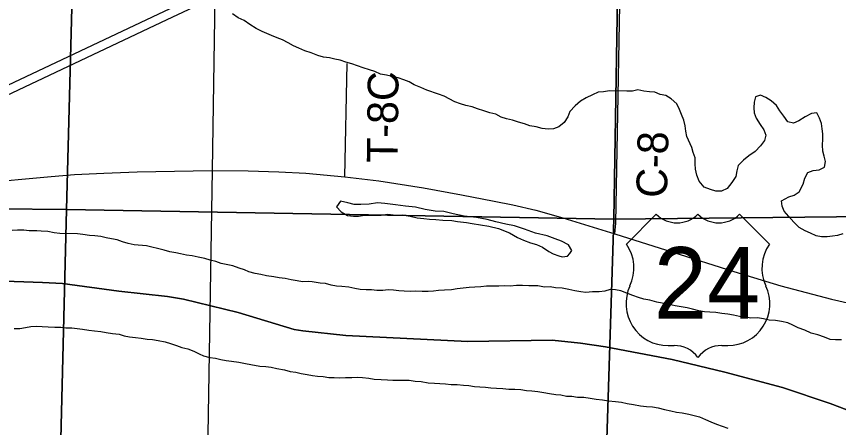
# Model space of a CAD drawing. Extents: x -6.2 to 37.4, y 0.2 to 22.2.
# Drawn here: x 5.796 to 6.554, y 18.783 to 19.161 of the extents above; entities that cross this region are included whole.
import ezdxf

# ---------------------------------------------------------------- set-up
doc = ezdxf.new("R2010")
doc.units = 0
for name, color, linetype in [('GM_X_County_Road', 7, 'Continuous'), ('GM_X_County_Road_Text', 7, 'Continuous'), ('GM_X_Major_River', 7, 'Continuous'), ('GM_X_Minor_Lake', 7, 'Continuous'), ('GM_X_Minor_River', 7, 'Continuous'), ('GM_X_Rail_Line', 7, 'Continuous'), ('GM_X_Section', 7, 'Continuous'), ('GM_X_Township_Road', 7, 'Continuous'), ('GM_X_Township_Road_Text', 7, 'Continuous'), ('GM_X_US_Location', 7, 'Continuous'), ('GM_X_US_Route', 7, 'Continuous'), ('GM_X_US_Shield', 7, 'Continuous')]:
    doc.layers.add(name, color=color, linetype=linetype)

msp = doc.modelspace()

# ---------------------------------------------------------------- linework, layer by layer
at = {"layer": 'GM_X_County_Road'}
for points in [[(6.348, 18.96099), (6.34888, 18.97097), (6.35327, 19.22276), (6.35601, 19.33473), (6.35686, 19.37932)], [(5.74614, 19.00637), (5.76053, 19.00771), (5.82808, 19.01396), (5.84969, 19.01583), (5.87667, 19.01703), (5.90748, 19.01824), (5.97635, 19.01934), (6.0098, 19.01912), (6.03809, 19.01824), (6.06299, 19.01681), (6.09907, 19.01363), (6.13043, 19.00979), (6.17144, 19.00354), (6.20643, 18.99707), (6.23648, 18.99115), (6.25369, 18.98775), (6.27497, 18.98271), (6.29986, 18.97591), (6.348, 18.96099), (6.4013, 18.944), (6.45745, 18.92634), (6.50088, 18.91318), (6.5477, 18.9009), (6.58673, 18.89193)]]:
    msp.add_lwpolyline(points, dxfattribs=at)
at = {"layer": 'GM_X_Major_River'}
for points in [[(6.28305, 18.91194), (6.27701, 18.91301), (6.26869, 18.91317), (6.26282, 18.91329), (6.25715, 18.9134), (6.25146, 18.91276), (6.24635, 18.91305), (6.24105, 18.91282), (6.23537, 18.9127), (6.22969, 18.91282), (6.22438, 18.91216), (6.21888, 18.9119), (6.21358, 18.91162), (6.20789, 18.91098), (6.20239, 18.91033), (6.19726, 18.90948), (6.19081, 18.90904), (6.18532, 18.90878), (6.18058, 18.9083), (6.17584, 18.90783), (6.17035, 18.90794), (6.16449, 18.90824), (6.15937, 18.90797), (6.15379, 18.90833), (6.14859, 18.90837), (6.14369, 18.90904), (6.13877, 18.90933), (6.13403, 18.90886), (6.12835, 18.90878), (6.12344, 18.90945), (6.11852, 18.90955), (6.11294, 18.90971), (6.10829, 18.9107), (6.10268, 18.91195), (6.09625, 18.91246), (6.09115, 18.91294), (6.08625, 18.9138), (6.08098, 18.91523), (6.07607, 18.91571), (6.06877, 18.91666), (6.0655, 18.91706), (6.05981, 18.91679), (6.05491, 18.91765), (6.04944, 18.91852), (6.04398, 18.91996), (6.0385, 18.92045), (6.03341, 18.92131), (6.02681, 18.92239), (6.02153, 18.92344), (6.01625, 18.9245), (6.01052, 18.92599), (6.00629, 18.92773), (6.00141, 18.92954), (5.99558, 18.93155), (5.98503, 18.93366), (5.97996, 18.93547), (5.97469, 18.9369), (5.96981, 18.93836), (5.96376, 18.93959), (5.9583, 18.94065), (5.95301, 18.94132), (5.94734, 18.94264), (5.94321, 18.94342), (5.93775, 18.94448), (5.93248, 18.94591), (5.92627, 18.94755), (5.92099, 18.94861), (5.9161, 18.95003), (5.90476, 18.95102), (5.8993, 18.95208), (5.89403, 18.9537), (5.88896, 18.95551), (5.88368, 18.95656), (5.87878, 18.95742), (5.87388, 18.95866), (5.86859, 18.95914), (5.86349, 18.95963), (5.85726, 18.96032), (5.85236, 18.96099), (5.83628, 18.96131), (5.83099, 18.96199), (5.82515, 18.96305), (5.81891, 18.96356), (5.81513, 18.96376), (5.80794, 18.96378), (5.80303, 18.96425), (5.79716, 18.96437), (5.79224, 18.96409)], [(6.55685, 18.86338), (6.55117, 18.86331), (6.54626, 18.86379), (6.54111, 18.86568), (6.53499, 18.868), (6.52899, 18.86962), (6.52316, 18.87241), (6.51695, 18.87443), (6.51209, 18.87699), (6.50721, 18.87899), (6.50156, 18.88024), (6.49609, 18.88108), (6.49023, 18.8816), (6.48496, 18.88285), (6.47929, 18.88353), (6.47323, 18.88346), (6.46848, 18.88416), (6.46266, 18.88481), (6.4572, 18.88606), (6.45211, 18.88692), (6.44663, 18.8876), (6.44097, 18.88847), (6.43549, 18.88896), (6.43058, 18.88925), (6.42524, 18.89019), (6.41946, 18.89156), (6.41457, 18.89279), (6.4091, 18.89385), (6.40362, 18.89453), (6.39798, 18.89597), (6.39135, 18.89714), (6.38667, 18.8981), (6.38027, 18.89993), (6.37461, 18.9008), (6.36953, 18.90242), (6.36446, 18.90423), (6.35901, 18.90624), (6.35338, 18.90844), (6.34848, 18.9093), (6.34356, 18.90958), (6.33861, 18.90817), (6.33349, 18.90751), (6.32724, 18.90745), (6.32113, 18.90689), (6.31665, 18.90766), (6.31099, 18.90843), (6.30553, 18.90978), (6.2993, 18.91085), (6.29325, 18.91116), (6.28835, 18.91221), (6.28305, 18.91194)], [(5.79413, 18.87376), (5.79927, 18.87387), (5.80456, 18.87469), (5.8095, 18.87554), (5.81441, 18.87607), (5.82558, 18.8754), (5.83166, 18.87488), (5.83716, 18.87488), (5.84165, 18.87451), (5.84714, 18.8744), (5.85695, 18.87306), (5.8628, 18.87219), (5.86809, 18.87151), (5.87394, 18.87102), (5.87899, 18.87026), (5.88469, 18.86928), (5.89074, 18.86859), (5.89563, 18.86716), (5.90053, 18.86612), (5.90601, 18.86563), (5.91129, 18.86476), (5.91661, 18.86408), (5.92167, 18.86361), (5.92689, 18.86282), (5.93337, 18.86166), (5.93825, 18.86005), (5.9437, 18.85804), (5.94859, 18.85643), (5.95415, 18.85502), (5.95968, 18.85279), (5.96474, 18.85041), (5.96859, 18.84876), (5.97451, 18.84718), (5.97979, 18.84631), (5.98469, 18.84527), (5.9896, 18.84441), (5.9945, 18.84374), (6.0013, 18.84285), (6.00733, 18.84159), (6.01242, 18.84073), (6.02071, 18.83904), (6.02601, 18.83875), (6.0311, 18.83808), (6.03638, 18.83683), (6.04317, 18.83575), (6.04863, 18.83431), (6.05391, 18.83345), (6.05881, 18.8324), (6.06408, 18.83134), (6.06899, 18.83049), (6.07389, 18.82982), (6.07881, 18.82953)], [(6.07881, 18.82953), (6.08432, 18.82862), (6.08897, 18.82862), (6.09412, 18.82847), (6.09961, 18.82873), (6.10547, 18.82862), (6.1108, 18.82892), (6.11532, 18.82861), (6.12117, 18.82811), (6.12609, 18.82702), (6.1325, 18.82675), (6.13818, 18.82663), (6.14309, 18.82634), (6.14877, 18.82623), (6.15407, 18.82631), (6.15835, 18.82606), (6.16389, 18.82536), (6.16918, 18.82487), (6.17578, 18.82379), (6.18145, 18.82354), (6.18637, 18.8232), (6.19185, 18.82271), (6.19695, 18.82223), (6.20243, 18.82212), (6.20829, 18.82143), (6.2132, 18.82114), (6.21849, 18.82047), (6.2234, 18.81999), (6.2285, 18.8197), (6.2336, 18.81922), (6.23885, 18.81871), (6.24475, 18.81842), (6.24998, 18.81802), (6.25572, 18.81801), (6.2612, 18.81753), (6.26629, 18.81666), (6.27121, 18.81638), (6.27687, 18.81588), (6.28234, 18.81482), (6.28762, 18.81396), (6.29358, 18.81304), (6.29819, 18.81261), (6.30328, 18.81156), (6.3082, 18.81146), (6.31348, 18.8106), (6.31935, 18.81048), (6.32501, 18.80961), (6.33067, 18.80873), (6.33633, 18.80805), (6.34199, 18.80718), (6.3486, 18.80648), (6.35407, 18.8058), (6.35916, 18.80456), (6.3652, 18.80368), (6.3716, 18.80241), (6.37708, 18.80192), (6.38257, 18.80162), (6.38766, 18.80076), (6.39349, 18.79913), (6.39933, 18.79787), (6.40461, 18.79682), (6.41008, 18.79614), (6.41611, 18.79488), (6.42101, 18.79364), (6.42586, 18.79228), (6.43153, 18.78983), (6.43641, 18.78783), (6.44166, 18.78564), (6.44673, 18.78383), (6.45199, 18.78183)]]:
    msp.add_lwpolyline(points, dxfattribs=at)
at = {"layer": 'GM_X_Minor_Lake'}
msp.add_line((6.10141, 18.97799), (6.10707, 18.97731), dxfattribs=at)
msp.add_lwpolyline([(6.10707, 18.97731), (6.11161, 18.97722), (6.11712, 18.97825), (6.12355, 18.97812), (6.13245, 18.97813), (6.13853, 18.97914), (6.14589, 18.97824), (6.15215, 18.97868), (6.15912, 18.97721), (6.16571, 18.97575), (6.17175, 18.97506), (6.17685, 18.97439), (6.1829, 18.97427), (6.18932, 18.97357), (6.19746, 18.97341), (6.20274, 18.97235), (6.21123, 18.97142), (6.21633, 18.97056), (6.2318, 18.96817), (6.24046, 18.96591), (6.25079, 18.96209), (6.25827, 18.95777), (6.2637, 18.9552), (6.27009, 18.95279), (6.27554, 18.95116), (6.28116, 18.94859), (6.28695, 18.94487), (6.29107, 18.94251), (6.29633, 18.94069), (6.29934, 18.93969), (6.30408, 18.94035), (6.30641, 18.94296), (6.30836, 18.94557), (6.30525, 18.95095), (6.2987, 18.9543), (6.29288, 18.95651), (6.28536, 18.95913), (6.27462, 18.96162), (6.26448, 18.96542), (6.25527, 18.96826), (6.24735, 18.96994), (6.23813, 18.97221), (6.23003, 18.97408), (6.22042, 18.97617), (6.2089, 18.97735), (6.19891, 18.97945), (6.19006, 18.98152), (6.18212, 18.98206), (6.17307, 18.98357), (6.16421, 18.98565), (6.15477, 18.98659), (6.14571, 18.98772), (6.13589, 18.98887), (6.1289, 18.98958), (6.12131, 18.98821), (6.11354, 18.98799), (6.10767, 18.98792), (6.10165, 18.98956), (6.09506, 18.99121), (6.09116, 18.98578), (6.09542, 18.98134), (6.10141, 18.97799)], dxfattribs=at)
at = {"layer": 'GM_X_Minor_River'}
for points in [[(6.08495, 19.12306), (6.07929, 19.12393), (6.07402, 19.12536), (6.06782, 19.12776), (6.06219, 19.12977), (6.05656, 19.13216), (6.05168, 19.13435), (6.04663, 19.13691), (6.04158, 19.13967), (6.03669, 19.14148), (6.03144, 19.14386), (6.02281, 19.14745), (6.01719, 19.15021), (6.0114, 19.15393), (6.00618, 19.15745), (6.00055, 19.16003), (5.99533, 19.16374)], [(6.5073, 19.06413), (6.50381, 19.06932), (6.49994, 19.07433), (6.49682, 19.07913), (6.49199, 19.08359), (6.48714, 19.08673), (6.48226, 19.08891), (6.47749, 19.08711), (6.47626, 19.0822), (6.47615, 19.07727), (6.47624, 19.07253), (6.47822, 19.06775), (6.48188, 19.06179), (6.48519, 19.05679), (6.48717, 19.05201), (6.48574, 19.04711), (6.48223, 19.04206), (6.4772, 19.03685), (6.47125, 19.03279), (6.46643, 19.02891), (6.46141, 19.02389), (6.46036, 19.01897), (6.45931, 19.01387), (6.45579, 19.00844), (6.45131, 19.00284), (6.44634, 19.00048), (6.44104, 19.00039), (6.43596, 19.00182), (6.43033, 19.00402), (6.42572, 19.00961), (6.42356, 19.01497), (6.42235, 19.02068), (6.42189, 19.02563), (6.42181, 19.03094), (6.42021, 19.0359), (6.41879, 19.04067), (6.41408, 19.05063), (6.41343, 19.05577), (6.41259, 19.06053), (6.41156, 19.06567), (6.4094, 19.07083), (6.4076, 19.07561), (6.40506, 19.08078), (6.39967, 19.08545), (6.39481, 19.08839), (6.38972, 19.08944), (6.38485, 19.09162), (6.37993, 19.09191), (6.37464, 19.0924), (6.36918, 19.09365), (6.36424, 19.09261), (6.35894, 19.09252), (6.34286, 19.09284), (6.33735, 19.09182), (6.33242, 19.09154), (6.32726, 19.08899), (6.32152, 19.08644), (6.31616, 19.08333), (6.31114, 19.07887), (6.3065, 19.07385), (6.3045, 19.06895), (6.30099, 19.06371), (6.29617, 19.05964), (6.2914, 19.05784), (6.28647, 19.05736), (6.281, 19.05823), (6.27535, 19.05949), (6.2695, 19.06055), (6.26443, 19.06236), (6.25916, 19.06398), (6.25352, 19.06561), (6.24806, 19.06705), (6.24317, 19.06867), (6.23812, 19.07142), (6.23247, 19.07249), (6.22701, 19.0743), (6.22118, 19.07613), (6.2163, 19.07793), (6.21047, 19.07938), (6.20557, 19.0808), (6.2005, 19.08261), (6.19039, 19.08794), (6.18532, 19.08974), (6.17442, 19.09338), (6.16898, 19.09576), (6.16298, 19.09835), (6.15811, 19.1011), (6.15323, 19.10291), (6.14797, 19.10472), (6.14251, 19.10597), (6.13723, 19.10721), (6.13177, 19.10827), (6.12652, 19.11065), (6.12163, 19.11208), (6.11599, 19.1139), (6.11054, 19.1159), (6.10527, 19.11753), (6.09982, 19.11934), (6.09475, 19.12115), (6.08984, 19.12182), (6.08495, 19.12306)], [(6.55794, 18.96106), (6.55318, 18.95944), (6.54844, 18.95897), (6.54369, 18.95831), (6.53839, 18.95841), (6.53349, 18.95927), (6.52824, 18.96165), (6.52318, 18.96384), (6.51794, 18.96698), (6.51294, 18.97182), (6.50831, 18.97685), (6.50406, 18.98187), (6.50208, 18.98665), (6.50142, 18.9914), (6.50812, 18.99506), (6.51308, 18.99667), (6.51787, 18.9998), (6.52143, 19.00675), (6.52287, 19.01241), (6.52581, 19.01747), (6.53077, 19.01927), (6.53609, 19.02011), (6.54106, 19.02248), (6.54211, 19.02758), (6.54089, 19.03253), (6.53967, 19.0373), (6.5394, 19.04281), (6.53971, 19.0483), (6.53962, 19.05305), (6.53915, 19.0578), (6.5385, 19.06274), (6.53651, 19.06753), (6.53416, 19.07251), (6.52922, 19.07185), (6.52329, 19.06874), (6.51754, 19.06506), (6.51257, 19.06289), (6.5073, 19.06413)]]:
    msp.add_lwpolyline(points, dxfattribs=at)
at = {"layer": 'GM_X_Rail_Line'}
for points in [[(5.95421, 17.70742), (5.95464, 17.73589), (5.95897, 17.99343), (5.96235, 18.24518), (5.97247, 18.73855), (5.97681, 19.01971), (5.98659, 19.63824), (5.98805, 19.72376), (5.99343, 19.98571), (6.00043, 20.49066), (6.01007, 20.99513), (6.012, 21.10742)], [(6.57464, 18.79409), (6.54632, 18.80482), (6.50233, 18.81955), (6.44926, 18.83371), (6.40067, 18.84511), (6.33921, 18.85678), (6.31616, 18.86038), (6.28994, 18.86308), (6.21232, 18.86179), (6.09982, 18.86746), (6.06035, 18.87167), (6.05233, 18.87294), (6.00065, 18.88863), (5.95026, 18.90086), (5.93556, 18.9033), (5.89059, 18.90808), (5.83854, 18.91527), (5.82016, 18.91633), (5.77651, 18.91763)], [(5.77651, 18.91763), (5.82016, 18.91633), (5.83854, 18.91527), (5.89059, 18.90808), (5.93556, 18.9033), (5.95026, 18.90086), (6.00065, 18.88863), (6.05233, 18.87294), (6.06035, 18.87167), (6.09982, 18.86746), (6.21232, 18.86179), (6.28994, 18.86308), (6.31616, 18.86038), (6.33921, 18.85678), (6.40067, 18.84511), (6.44926, 18.83371), (6.50233, 18.81955), (6.54632, 18.80482), (6.57464, 18.79409)]]:
    msp.add_lwpolyline(points, dxfattribs=at)
at = {"layer": 'GM_X_Section'}
for points in [[(5.35117, 19.49098), (5.85557, 19.48318), (5.84236, 18.9834), (5.33791, 18.98836)], [(5.85557, 19.48318), (6.35528, 19.47792), (6.34692, 18.97447), (5.84236, 18.9834)], [(6.35528, 19.47792), (6.85879, 19.4746), (6.84574, 18.97965), (6.34692, 18.97447)], [(5.84236, 18.9834), (5.83036, 18.49858), (5.32975, 18.50593), (5.33791, 18.98836)], [(6.34692, 18.97447), (6.33154, 18.49141), (5.83036, 18.49858), (5.84236, 18.9834)], [(6.34692, 18.97447), (6.84574, 18.97965), (6.8456, 18.97191), (6.83509, 18.49918), (6.83443, 18.48586), (6.33154, 18.49141)]]:
    msp.add_lwpolyline(points, close=True, dxfattribs=at)
at = {"layer": 'GM_X_Township_Road'}
msp.add_line((6.09907, 19.01363), (6.10118, 19.11784), dxfattribs=at)
at = {"layer": 'GM_X_US_Route'}
for points in [[(5.7496, 19.08003), (5.93263, 19.16633), (6.06404, 19.22791), (6.10151, 19.24661), (6.12553, 19.25944), (6.14494, 19.2703), (6.16621, 19.28291), (6.19268, 19.29996), (6.3569, 19.40669), (6.40002, 19.43446), (6.42691, 19.45224), (6.44026, 19.46067), (6.45803, 19.47098), (6.47426, 19.47833), (6.48972, 19.48392), (6.50445, 19.48803), (6.52057, 19.49154), (6.53658, 19.49374), (6.55599, 19.49483)], [(5.75226, 19.0723), (5.93529, 19.1586), (6.06744, 19.221), (6.10418, 19.23888), (6.12819, 19.25171), (6.1476, 19.26256), (6.16888, 19.27518), (6.19728, 19.29294), (6.35706, 19.39734), (6.40268, 19.42673), (6.42958, 19.44451), (6.44293, 19.45294), (6.4607, 19.46325), (6.47693, 19.4706), (6.49239, 19.47619), (6.50741, 19.48069), (6.52233, 19.48365), (6.53921, 19.48606), (6.55632, 19.48683)]]:
    msp.add_lwpolyline(points, dxfattribs=at)
at = {"layer": 'GM_X_US_Shield'}
for p, q in [((6.38602, 18.979), (6.35856, 18.95153)), ((6.4904, 18.95153), (6.46293, 18.979)), ((6.39701, 18.85815), (6.4025, 18.85815)), ((6.44645, 18.85815), (6.45194, 18.85815))]:
    msp.add_line(p, q, dxfattribs=at)
for centre, radius, start, end in [((6.40525, 18.99861), 0.02747, 225.573, 314.427), ((6.4437, 18.99861), 0.02747, 225.573, 314.427), ((6.32706, 18.92948), 0.03845, 334.54712, 35.00093), ((6.52189, 18.92948), 0.03845, 144.99907, 205.45288), ((6.39658, 18.8966), 0.03845, 154.83192, 270.63826), ((6.45237, 18.8966), 0.03845, 269.36174, 25.16808), ((6.4025, 18.83068), 0.02747, 36.8699, 90), ((6.44645, 18.83068), 0.02747, 90, 143.1301)]:
    msp.add_arc(centre, radius, start, end, dxfattribs=at)

# ---------------------------------------------------------------- texts
at = {"layer": 'GM_X_County_Road_Text'}
msp.add_text('C-8', height=0.028409, rotation=88.62591, dxfattribs=at).set_placement((6.39591, 18.99396))
at = {"layer": 'GM_X_Township_Road_Text'}
msp.add_text('T-8C', height=0.028409, rotation=89.34928, dxfattribs=at).set_placement((6.14758, 19.02625))
at = {"layer": 'GM_X_US_Location'}
for s, p in [('/', (6.42445, 18.91531)), ('0', (6.42444, 18.91531))]:
    msp.add_text(s, height=0.0000947, dxfattribs=at).set_placement(p)
msp.add_text('24', height=0.0000947, rotation=0.00001, dxfattribs=at).set_placement((6.40489, 18.8957))
at = {"layer": 'GM_X_US_Shield'}
msp.add_text('24', height=0.065918, dxfattribs=at).set_placement((6.3838, 18.88287))

doc.saveas('drawing.dxf')
